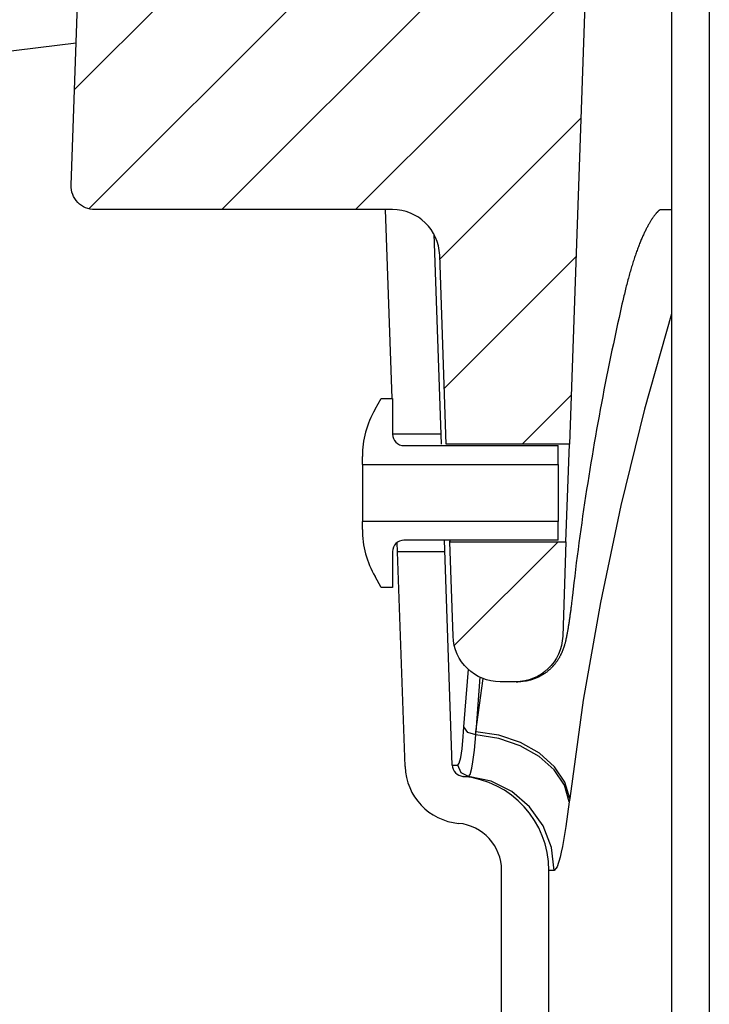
# Model space of a CAD drawing. Extents: x 1529 to 4201, y -422 to 622.
# Tile 440 of 460: x 3763.66 to 3765.48, y 499.62 to 502.22. Entities that reach past the tile are written whole.
import ezdxf

# ---------------------------------------------------------------- set-up
doc = ezdxf.new("R2010")
doc.units = 0
doc.header["$MEASUREMENT"] = 0
doc.layers.add('SPILL-BUCKET', color=1, linetype='CONTINUOUS')
doc.layers.add('TANK-SLAB', color=6, linetype='CONTINUOUS')
pattern_1 = [(45, (9741.1938, -797.75803), (-0.176776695, 0.176776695), [])]

msp = doc.modelspace()

# ---------------------------------------------------------------- hatches: boundary and pattern name
at = {"layer": 'SPILL-BUCKET'}
h = msp.add_hatch(dxfattribs=at)
h.set_pattern_fill('ANSI31', scale=2, style=0)
h.set_pattern_definition(pattern_1)
edge = h.paths.add_edge_path()
edge.add_line((3765.10184, 502.58122), (3765.16004, 502.5188))
edge.add_line((3765.16004, 502.5188), (3765.11058, 501.10235))
edge.add_line((3765.11058, 501.10235), (3764.78527, 501.10235))
edge.add_line((3764.78527, 501.10235), (3764.76783, 501.60179))
edge.add_arc((3764.64294, 501.59747), 0.12496, 361.98144, 449.98139)
edge.add_line((3764.64298, 501.72243), (3763.85615, 501.72243))
edge.add_arc((3763.85613, 501.78491), 0.06248, 178.01926, 270.01928, ccw=False)
edge.add_line((3763.79369, 501.78707), (3763.85258, 503.47341))
edge.add_arc((3763.91502, 503.47121), 0.06248, 449.98138, 537.98136, ccw=False)
edge.add_line((3763.91504, 503.53369), (3764.05688, 503.53369))
edge.add_arc((3764.05687, 503.50245), 0.03124, 359.98043, 449.98043, ccw=False)
edge.add_line((3764.0881, 503.50244), (3764.0881, 502.59621))
edge.add_arc((3764.10341, 502.59652), 0.01531, 181.18722, 271.18722)
edge.add_line((3764.10373, 502.58122), (3765.10184, 502.58122))
h = msp.add_hatch(dxfattribs=at)
h.set_pattern_fill('ANSI31', scale=2, style=0)
h.set_pattern_definition(pattern_1)
edge = h.paths.add_edge_path()
edge.add_line((3765.10154, 500.84353), (3765.09282, 500.59392))
edge.add_arc((3764.9679, 500.59828), 0.125, 270, 358.00002, ccw=False)
edge.add_line((3764.9679, 500.47328), (3764.92795, 500.47328))
edge.add_arc((3764.92795, 500.59828), 0.125, 181.99998, 270, ccw=False)
edge.add_line((3764.80302, 500.59392), (3764.79431, 500.84353))
edge.add_line((3764.79431, 500.84353), (3765.10154, 500.84353))

# ---------------------------------------------------------------- linework, layer by layer
at = {"layer": 'SPILL-BUCKET', "color": 1, "linetype": 'Continuous'}
for p, q in [((3765.38035, 502.4563), (3765.38035, 488.25874)), ((3765.48028, 502.4563), (3765.48028, 488.25874)), ((3764.64218, 501.22277), (3764.62473, 501.72243)), ((3764.75195, 501.65858), (3764.77138, 501.10235)), ((3764.59688, 501.1942), (3764.61337, 501.22277)), ((3764.61337, 501.22277), (3764.64335, 501.22277)), ((3764.64335, 501.22277), (3764.64335, 501.12824)), ((3764.67333, 501.09826), (3765.08055, 501.09826)), ((3765.08055, 501.04839), (3765.08055, 501.09826)), ((3764.5634, 501.04839), (3764.5634, 501.06929)), ((3764.5634, 501.04839), (3765.08055, 501.04839)), ((3764.5634, 501.04839), (3764.5634, 501.04265)), ((3764.5634, 501.04265), (3764.5634, 501.02629)), ((3765.08055, 501.04839), (3765.08055, 501.04265)), ((3765.08055, 501.04265), (3765.08055, 501.02629)), ((3764.5634, 501.02629), (3764.5634, 501.00182)), ((3765.08055, 501.02629), (3765.08055, 501.00182)), ((3764.5634, 501.00182), (3764.5634, 500.97294)), ((3765.08055, 501.00182), (3765.08055, 500.97294)), ((3764.5634, 500.97294), (3764.5634, 500.94407)), ((3765.08055, 500.97294), (3765.08055, 500.94407)), ((3764.5634, 500.94407), (3764.5634, 500.91959)), ((3765.08055, 500.94407), (3765.08055, 500.91959)), ((3764.5634, 500.91959), (3764.5634, 500.90324)), ((3765.08055, 500.91959), (3765.08055, 500.90324)), ((3764.5634, 500.90324), (3764.5634, 500.89749)), ((3764.5634, 500.8766), (3764.5634, 500.89749)), ((3765.08055, 500.89749), (3764.5634, 500.89749)), ((3765.08055, 500.90324), (3765.08055, 500.89749)), ((3765.08055, 500.84763), (3765.08055, 500.89749)), ((3764.67619, 500.24898), (3764.65549, 500.84174)), ((3765.08055, 500.84763), (3764.67333, 500.84763)), ((3764.80102, 500.25334), (3764.78027, 500.84763)), ((3764.7942, 500.84931), (3764.7943, 500.8442)), ((3764.7943, 500.8442), (3764.79428, 500.84508)), ((3764.64335, 500.81765), (3764.64335, 500.72311)), ((3764.61337, 500.72311), (3764.59688, 500.75168)), ((3764.64335, 500.72311), (3764.61337, 500.72311)), ((3764.93128, 499.12188), (3764.93128, 499.97457)), ((3765.05619, 499.12188), (3765.05619, 499.97457))]:
    msp.add_line(p, q, dxfattribs=at)
at = {"layer": 'SPILL-BUCKET', "color": 7}
for p, q in [((3765.34102, 501.71363), (3765.34031, 501.71282)), ((3765.34171, 501.71441), (3765.34102, 501.71363)), ((3765.34241, 501.71517), (3765.34171, 501.71441)), ((3765.34308, 501.71589), (3765.34241, 501.71517)), ((3765.34373, 501.71658), (3765.34308, 501.71589)), ((3765.34436, 501.71722), (3765.34373, 501.71658)), ((3765.34498, 501.71784), (3765.34436, 501.71722)), ((3765.34558, 501.71842), (3765.34498, 501.71784)), ((3765.34616, 501.71897), (3765.34558, 501.71842)), ((3765.3467, 501.71948), (3765.34616, 501.71897)), ((3765.34723, 501.71996), (3765.3467, 501.71948)), ((3765.34774, 501.72041), (3765.34723, 501.71996)), ((3765.3501, 501.72243), (3765.34774, 501.72041)), ((3765.3501, 501.72243), (3765.37629, 501.72243)), ((3765.35025, 501.72243), (3765.36515, 501.72243)), ((3765.36515, 501.72243), (3765.38036, 501.72243)), ((3765.37629, 501.72243), (3765.38009, 501.72243)), ((3765.32299, 501.68819), (3765.32198, 501.68648)), ((3765.324, 501.68986), (3765.32299, 501.68819)), ((3765.32499, 501.69149), (3765.324, 501.68986)), ((3765.32598, 501.69308), (3765.32499, 501.69149)), ((3765.32696, 501.69462), (3765.32598, 501.69308)), ((3765.32793, 501.69613), (3765.32696, 501.69462)), ((3765.32889, 501.69759), (3765.32793, 501.69613)), ((3765.3297, 501.69879), (3765.32889, 501.69759)), ((3765.33049, 501.69996), (3765.3297, 501.69879)), ((3765.33127, 501.70108), (3765.33049, 501.69996)), ((3765.33203, 501.70218), (3765.33127, 501.70108)), ((3765.33294, 501.70345), (3765.33203, 501.70218)), ((3765.33384, 501.70468), (3765.33294, 501.70345)), ((3765.33471, 501.70586), (3765.33384, 501.70468)), ((3765.33558, 501.70699), (3765.33471, 501.70586)), ((3765.33641, 501.70807), (3765.33558, 501.70699)), ((3765.33724, 501.70912), (3765.33641, 501.70807)), ((3765.33804, 501.71011), (3765.33724, 501.70912)), ((3765.33882, 501.71106), (3765.33804, 501.71011)), ((3765.33957, 501.71196), (3765.33882, 501.71106)), ((3765.34031, 501.71282), (3765.33957, 501.71196)), ((3765.30938, 501.66259), (3765.3083, 501.66032)), ((3765.31046, 501.66483), (3765.30938, 501.66259)), ((3765.31153, 501.66701), (3765.31046, 501.66483)), ((3765.3126, 501.66915), (3765.31153, 501.66701)), ((3765.31366, 501.67125), (3765.3126, 501.66915)), ((3765.31472, 501.6733), (3765.31366, 501.67125)), ((3765.31578, 501.67531), (3765.31472, 501.6733)), ((3765.31683, 501.67728), (3765.31578, 501.67531)), ((3765.31787, 501.67921), (3765.31683, 501.67728)), ((3765.31891, 501.68109), (3765.31787, 501.67921)), ((3765.31994, 501.68293), (3765.31891, 501.68109)), ((3765.32096, 501.68473), (3765.31994, 501.68293)), ((3765.32198, 501.68648), (3765.32096, 501.68473)), ((3765.29731, 501.63511), (3765.29619, 501.63234)), ((3765.29842, 501.63784), (3765.29731, 501.63511)), ((3765.29953, 501.64052), (3765.29842, 501.63784)), ((3765.30063, 501.64315), (3765.29953, 501.64052)), ((3765.30174, 501.64574), (3765.30063, 501.64315)), ((3765.30284, 501.64828), (3765.30174, 501.64574)), ((3765.30394, 501.65078), (3765.30284, 501.64828)), ((3765.30503, 501.65323), (3765.30394, 501.65078)), ((3765.30612, 501.65564), (3765.30503, 501.65323)), ((3765.30721, 501.658), (3765.30612, 501.65564)), ((3765.3083, 501.66032), (3765.30721, 501.658)), ((3765.28833, 501.61154), (3765.28721, 501.6084)), ((3765.28945, 501.61464), (3765.28833, 501.61154)), ((3765.29057, 501.61769), (3765.28945, 501.61464)), ((3765.29169, 501.6207), (3765.29057, 501.61769)), ((3765.29282, 501.62367), (3765.29169, 501.6207)), ((3765.29395, 501.62662), (3765.29282, 501.62367)), ((3765.29508, 501.62953), (3765.29395, 501.62662)), ((3765.29619, 501.63234), (3765.29508, 501.62953)), ((3765.27942, 501.58524), (3765.27831, 501.58176)), ((3765.28052, 501.58867), (3765.27942, 501.58524)), ((3765.28164, 501.59207), (3765.28052, 501.58867)), ((3765.28275, 501.59542), (3765.28164, 501.59207)), ((3765.28386, 501.59873), (3765.28275, 501.59542)), ((3765.28497, 501.602), (3765.28386, 501.59873)), ((3765.28609, 501.60522), (3765.28497, 501.602)), ((3765.28721, 501.6084), (3765.28609, 501.60522)), ((3765.27172, 501.55998), (3765.27064, 501.55623)), ((3765.27281, 501.5637), (3765.27172, 501.55998)), ((3765.27389, 501.56735), (3765.27281, 501.5637)), ((3765.27498, 501.57097), (3765.27389, 501.56735)), ((3765.27609, 501.57462), (3765.27498, 501.57097)), ((3765.27721, 501.57824), (3765.27609, 501.57462)), ((3765.27831, 501.58176), (3765.27721, 501.57824)), ((3765.26417, 501.53266), (3765.2631, 501.52857)), ((3765.26524, 501.5367), (3765.26417, 501.53266)), ((3765.26632, 501.5407), (3765.26524, 501.5367)), ((3765.2674, 501.54465), (3765.26632, 501.5407)), ((3765.26848, 501.54856), (3765.2674, 501.54465)), ((3765.26956, 501.55241), (3765.26848, 501.54856)), ((3765.27064, 501.55623), (3765.26956, 501.55241)), ((3765.25785, 501.50766), (3765.25682, 501.50339)), ((3765.25888, 501.51188), (3765.25785, 501.50766)), ((3765.25992, 501.51607), (3765.25888, 501.51188)), ((3765.26098, 501.52027), (3765.25992, 501.51607)), ((3765.26204, 501.52444), (3765.26098, 501.52027)), ((3765.2631, 501.52857), (3765.26204, 501.52444)), ((3765.25161, 501.48101), (3765.24954, 501.47196)), ((3765.25368, 501.49004), (3765.25161, 501.48101)), ((3765.25372, 501.49019), (3765.25368, 501.49004)), ((3765.25375, 501.49034), (3765.25372, 501.49019)), ((3765.25477, 501.49474), (3765.25375, 501.49034)), ((3765.25579, 501.49909), (3765.25477, 501.49474)), ((3765.25682, 501.50339), (3765.25579, 501.49909)), ((3765.24562, 501.45463), (3765.24175, 501.43728)), ((3765.24954, 501.47196), (3765.24562, 501.45463)), ((3765.24175, 501.43728), (3765.23792, 501.41993)), ((3765.38034, 501.44631), (3765.30892, 501.19431)), ((3765.23413, 501.40256), (3765.23038, 501.38518)), ((3765.23792, 501.41993), (3765.23413, 501.40256)), ((3765.23038, 501.38518), (3765.22668, 501.36779)), ((3765.22302, 501.35038), (3765.2194, 501.33297)), ((3765.22668, 501.36779), (3765.22302, 501.35038)), ((3765.2194, 501.33297), (3765.21582, 501.31554)), ((3765.21229, 501.29811), (3765.2088, 501.28066)), ((3765.21582, 501.31554), (3765.21229, 501.29811)), ((3765.2088, 501.28066), (3765.20536, 501.2632)), ((3765.20196, 501.24573), (3765.1986, 501.22825)), ((3765.20536, 501.2632), (3765.20196, 501.24573)), ((3765.1986, 501.22825), (3765.19529, 501.21075)), ((3765.19201, 501.19326), (3765.18879, 501.17574)), ((3765.19529, 501.21075), (3765.19201, 501.19326)), ((3765.30892, 501.19431), (3765.24623, 500.93983)), ((3765.18879, 501.17574), (3765.1856, 501.15822)), ((3765.18246, 501.14069), (3765.17937, 501.12315)), ((3765.1856, 501.15822), (3765.18246, 501.14069)), ((3764.64335, 501.12908), (3764.77044, 501.12908)), ((3765.17937, 501.12315), (3765.17631, 501.10559)), ((3765.1733, 501.08804), (3765.17034, 501.07046)), ((3765.17631, 501.10559), (3765.1733, 501.08804)), ((3765.17034, 501.07046), (3765.16742, 501.05288)), ((3765.16742, 501.05288), (3765.16454, 501.03529)), ((3765.1617, 501.0177), (3765.15891, 501.00009)), ((3765.16454, 501.03529), (3765.1617, 501.0177)), ((3765.15891, 501.00009), (3765.15617, 500.98247)), ((3765.15347, 500.96485), (3765.15081, 500.94721)), ((3765.15617, 500.98247), (3765.15347, 500.96485)), ((3765.15081, 500.94721), (3765.14819, 500.92957)), ((3765.24623, 500.93983), (3765.19236, 500.6832)), ((3765.14562, 500.91192), (3765.1431, 500.89426)), ((3765.14819, 500.92957), (3765.14562, 500.91192)), ((3765.1431, 500.89426), (3765.14062, 500.8766)), ((3765.13818, 500.85892), (3765.13579, 500.84124)), ((3765.14062, 500.8766), (3765.13818, 500.85892)), ((3765.13579, 500.84124), (3765.13344, 500.82355)), ((3764.78135, 500.8168), (3764.65636, 500.8168)), ((3765.13113, 500.80586), (3765.12887, 500.78815)), ((3765.13344, 500.82355), (3765.13113, 500.80586)), ((3765.12887, 500.78815), (3765.12666, 500.77044)), ((3765.12448, 500.75272), (3765.12236, 500.735)), ((3765.12666, 500.77044), (3765.12448, 500.75272)), ((3765.12236, 500.735), (3765.12038, 500.71819)), ((3765.11803, 500.69767), (3765.1176, 500.69395)), ((3765.11845, 500.70139), (3765.11803, 500.69767)), ((3765.12038, 500.71819), (3765.11845, 500.70139)), ((3765.115, 500.67182), (3765.11464, 500.66896)), ((3765.11535, 500.67471), (3765.115, 500.67182)), ((3765.1157, 500.67762), (3765.11535, 500.67471)), ((3765.11606, 500.68056), (3765.1157, 500.67762)), ((3765.11641, 500.68355), (3765.11606, 500.68056)), ((3765.11676, 500.68658), (3765.11641, 500.68355)), ((3765.11711, 500.68963), (3765.11676, 500.68658)), ((3765.11747, 500.69272), (3765.11711, 500.68963)), ((3765.11754, 500.69334), (3765.11747, 500.69272)), ((3765.1176, 500.69396), (3765.11754, 500.69334)), ((3765.19236, 500.6832), (3765.14738, 500.42473)), ((3765.11177, 500.647), (3765.11141, 500.64437)), ((3765.11213, 500.64965), (3765.11177, 500.647)), ((3765.1125, 500.65233), (3765.11213, 500.64965)), ((3765.11286, 500.65503), (3765.1125, 500.65233)), ((3765.11322, 500.65776), (3765.11286, 500.65503)), ((3765.11357, 500.66052), (3765.11322, 500.65776)), ((3765.11393, 500.66331), (3765.11357, 500.66052)), ((3765.11429, 500.66612), (3765.11393, 500.66331)), ((3765.11464, 500.66896), (3765.11429, 500.66612)), ((3765.10773, 500.6197), (3765.10735, 500.61735)), ((3765.10811, 500.62209), (3765.10773, 500.6197)), ((3765.10848, 500.62448), (3765.10811, 500.62209)), ((3765.10886, 500.62691), (3765.10848, 500.62448)), ((3765.10923, 500.62936), (3765.10886, 500.62691)), ((3765.1096, 500.63184), (3765.10923, 500.62936)), ((3765.10996, 500.63425), (3765.1096, 500.63184)), ((3765.11032, 500.63669), (3765.10996, 500.63425)), ((3765.11068, 500.63922), (3765.11032, 500.63669)), ((3765.11105, 500.64179), (3765.11068, 500.63922)), ((3765.11141, 500.64437), (3765.11105, 500.64179)), ((3765.10314, 500.59407), (3765.10262, 500.59153)), ((3765.1036, 500.5964), (3765.10314, 500.59407)), ((3765.10406, 500.59876), (3765.1036, 500.5964)), ((3765.10451, 500.60112), (3765.10406, 500.59876)), ((3765.10495, 500.60351), (3765.10451, 500.60112)), ((3765.10537, 500.60579), (3765.10495, 500.60351)), ((3765.10577, 500.60809), (3765.10537, 500.60579)), ((3765.10617, 500.61038), (3765.10577, 500.60809)), ((3765.10657, 500.6127), (3765.10617, 500.61038)), ((3765.10696, 500.61501), (3765.10657, 500.6127)), ((3765.10735, 500.61735), (3765.10696, 500.61501)), ((3765.09681, 500.56822), (3765.0964, 500.56691)), ((3765.09719, 500.56951), (3765.09681, 500.56822)), ((3765.0976, 500.57089), (3765.09719, 500.56951)), ((3765.09798, 500.57225), (3765.0976, 500.57089)), ((3765.09848, 500.57404), (3765.09798, 500.57225)), ((3765.09895, 500.5758), (3765.09848, 500.57404)), ((3765.0994, 500.57752), (3765.09895, 500.5758)), ((3765.09982, 500.57921), (3765.0994, 500.57752)), ((3765.1003, 500.58118), (3765.09982, 500.57921)), ((3765.10077, 500.58313), (3765.1003, 500.58118)), ((3765.10144, 500.58607), (3765.10077, 500.58313)), ((3765.10208, 500.58901), (3765.10144, 500.58607)), ((3765.10262, 500.59153), (3765.10208, 500.58901)), ((3765.08612, 500.5418), (3765.08545, 500.54053)), ((3765.08678, 500.54307), (3765.08612, 500.5418)), ((3765.08741, 500.54432), (3765.08678, 500.54307)), ((3765.08802, 500.54555), (3765.08741, 500.54432)), ((3765.08861, 500.54677), (3765.08802, 500.54555)), ((3765.08917, 500.54798), (3765.08861, 500.54677)), ((3765.08972, 500.54918), (3765.08917, 500.54798)), ((3765.09024, 500.55036), (3765.08972, 500.54918)), ((3765.09076, 500.55155), (3765.09024, 500.55036)), ((3765.09125, 500.55271), (3765.09076, 500.55155)), ((3765.09174, 500.55389), (3765.09125, 500.55271)), ((3765.0922, 500.55504), (3765.09174, 500.55389)), ((3765.09266, 500.55621), (3765.0922, 500.55504)), ((3765.0931, 500.55735), (3765.09266, 500.55621)), ((3765.09355, 500.55853), (3765.0931, 500.55735)), ((3765.09397, 500.55968), (3765.09355, 500.55853)), ((3765.09439, 500.56087), (3765.09397, 500.55968)), ((3765.0948, 500.56203), (3765.09439, 500.56087)), ((3765.09521, 500.56324), (3765.0948, 500.56203)), ((3765.09561, 500.56443), (3765.09521, 500.56324)), ((3765.09601, 500.56568), (3765.09561, 500.56443)), ((3765.0964, 500.56691), (3765.09601, 500.56568)), ((3765.06753, 500.51503), (3765.06616, 500.51354)), ((3765.06885, 500.51652), (3765.06753, 500.51503)), ((3765.07013, 500.51802), (3765.06885, 500.51652)), ((3765.07137, 500.5195), (3765.07013, 500.51802)), ((3765.07258, 500.52099), (3765.07137, 500.5195)), ((3765.07373, 500.52246), (3765.07258, 500.52099)), ((3765.07486, 500.52394), (3765.07373, 500.52246)), ((3765.07594, 500.5254), (3765.07486, 500.52394)), ((3765.07698, 500.52685), (3765.07594, 500.5254)), ((3765.07798, 500.52828), (3765.07698, 500.52685)), ((3765.07895, 500.52972), (3765.07798, 500.52828)), ((3765.07987, 500.53112), (3765.07895, 500.52972)), ((3765.08077, 500.53252), (3765.07987, 500.53112)), ((3765.08162, 500.53389), (3765.08077, 500.53252)), ((3765.08245, 500.53525), (3765.08162, 500.53389)), ((3765.08324, 500.53659), (3765.08245, 500.53525)), ((3765.08401, 500.53792), (3765.08324, 500.53659)), ((3765.08474, 500.53923), (3765.08401, 500.53792)), ((3765.08545, 500.54053), (3765.08474, 500.53923)), ((3764.83473, 500.39798), (3764.84348, 500.50665)), ((3765.03536, 500.48933), (3765.03319, 500.48814)), ((3765.03751, 500.49055), (3765.03536, 500.48933)), ((3765.03959, 500.4918), (3765.03751, 500.49055)), ((3765.04163, 500.49308), (3765.03959, 500.4918)), ((3765.04345, 500.49426), (3765.04163, 500.49308)), ((3765.04523, 500.49547), (3765.04345, 500.49426)), ((3765.04703, 500.49673), (3765.04523, 500.49547)), ((3765.0488, 500.49802), (3765.04703, 500.49673)), ((3765.05054, 500.49933), (3765.0488, 500.49802)), ((3765.05225, 500.50067), (3765.05054, 500.49933)), ((3765.05393, 500.50203), (3765.05225, 500.50067)), ((3765.05559, 500.50341), (3765.05393, 500.50203)), ((3765.0572, 500.50481), (3765.05559, 500.50341)), ((3765.05879, 500.50624), (3765.0572, 500.50481)), ((3765.06033, 500.50767), (3765.05879, 500.50624)), ((3765.06185, 500.50912), (3765.06033, 500.50767)), ((3765.06332, 500.51059), (3765.06185, 500.50912)), ((3765.06477, 500.51206), (3765.06332, 500.51059)), ((3765.06616, 500.51354), (3765.06477, 500.51206)), ((3764.87396, 500.48551), (3764.86345, 500.34143)), ((3764.86345, 500.34143), (3764.88243, 500.48185)), ((3764.96947, 500.47328), (3764.97394, 500.47328)), ((3764.99624, 500.47528), (3764.99415, 500.47492)), ((3764.99863, 500.47574), (3764.99624, 500.47528)), ((3765.00101, 500.47624), (3764.99863, 500.47574)), ((3765.00339, 500.47679), (3765.00101, 500.47624)), ((3765.00576, 500.47738), (3765.00339, 500.47679)), ((3765.00812, 500.47802), (3765.00576, 500.47738)), ((3765.01046, 500.47871), (3765.00812, 500.47802)), ((3765.0128, 500.47945), (3765.01046, 500.47871)), ((3765.01513, 500.48023), (3765.0128, 500.47945)), ((3765.01745, 500.48106), (3765.01513, 500.48023)), ((3765.01974, 500.48194), (3765.01745, 500.48106)), ((3765.02203, 500.48286), (3765.01974, 500.48194)), ((3765.0243, 500.48382), (3765.02203, 500.48286)), ((3765.02655, 500.48484), (3765.0243, 500.48382)), ((3765.02878, 500.48589), (3765.02655, 500.48484)), ((3765.031, 500.48699), (3765.02878, 500.48589)), ((3765.03319, 500.48814), (3765.031, 500.48699)), ((3765.14738, 500.42473), (3765.11134, 500.16478)), ((3764.83186, 500.35396), (3764.83473, 500.39798)), ((3764.83007, 500.3289), (3764.83099, 500.34103)), ((3764.83099, 500.34103), (3764.83186, 500.35396)), ((3764.84189, 500.33939), (3764.83186, 500.35396)), ((3764.86286, 500.33297), (3764.84189, 500.33939)), ((3764.85931, 500.29255), (3764.86286, 500.33297)), ((3764.86286, 500.33297), (3764.86345, 500.34143)), ((3764.92368, 500.32375), (3764.86286, 500.33297)), ((3764.92432, 500.33225), (3764.86345, 500.34143)), ((3764.82681, 500.29614), (3764.83007, 500.3289)), ((3764.98079, 500.30438), (3764.92368, 500.32375)), ((3764.9815, 500.31289), (3764.92432, 500.33225)), ((3765.0315, 500.28454), (3764.9815, 500.31289)), ((3764.8233, 500.27278), (3764.82681, 500.29614)), ((3764.85543, 500.26143), (3764.85931, 500.29255)), ((3765.03071, 500.27602), (3764.98079, 500.30438)), ((3765.07129, 500.2489), (3765.0315, 500.28454)), ((3764.81582, 500.25334), (3764.81951, 500.2581)), ((3764.81951, 500.2581), (3764.8233, 500.27278)), ((3764.85254, 500.24473), (3764.85543, 500.26143)), ((3765.07042, 500.2404), (3765.03071, 500.27602)), ((3764.80473, 500.25334), (3764.81582, 500.25334)), ((3764.82431, 500.23299), (3764.81582, 500.25334)), ((3764.8441, 500.22334), (3764.82431, 500.23299)), ((3765.0975, 500.19968), (3765.07042, 500.2404)), ((3765.09846, 500.20816), (3765.07129, 500.2489)), ((3764.82936, 500.22334), (3764.83305, 500.22334)), ((3764.83305, 500.22334), (3764.8441, 500.22334)), ((3764.90397, 500.21021), (3764.8441, 500.22334)), ((3764.95884, 500.18285), (3764.90397, 500.21021)), ((3765.11134, 500.16478), (3765.09846, 500.20816)), ((3765.00538, 500.1429), (3764.95884, 500.18285)), ((3765.11032, 500.15632), (3765.0975, 500.19968)), ((3765.11032, 500.15632), (3765.10149, 500.09104)), ((3765.11134, 500.16478), (3765.11032, 500.15632)), ((3765.0408, 500.09278), (3765.00538, 500.1429)), ((3765.06294, 500.03551), (3765.0408, 500.09278)), ((3765.07047, 499.97457), (3765.06294, 500.03551)), ((3765.05976, 499.97457), (3765.05619, 499.97457)), ((3765.07779, 499.98377), (3765.07047, 499.97457))]:
    msp.add_line(p, q, dxfattribs=at)
at = {"layer": 'SPILL-BUCKET', "color": 2, "linetype": 'Continuous'}
msp.add_line((3765.10154, 500.84353), (3765.11058, 501.10235), dxfattribs=at)
at = {"layer": 'SPILL-BUCKET', "color": 7, "linetype": 'Continuous'}
for p, q in [((3764.80102, 500.25334), (3764.80473, 500.25334)), ((3764.84412, 500.22334), (3764.84821, 500.2286)), ((3764.84821, 500.2286), (3764.85254, 500.24473)), ((3764.8441, 500.22334), (3764.84412, 500.22334)), ((3765.10149, 500.09104), (3765.09221, 500.0376)), ((3765.0891, 500.02286), (3765.08605, 500.00995)), ((3765.09221, 500.0376), (3765.0891, 500.02286)), ((3765.08605, 500.00995), (3765.07779, 499.98377)), ((3765.07047, 499.97457), (3765.05976, 499.97457))]:
    msp.add_line(p, q, dxfattribs=at)
at = {"layer": 'SPILL-BUCKET', "color": 2, "linetype": 'Continuous'}
msp.add_lwpolyline([(3765.10184, 502.58122), (3765.16004, 502.5188), (3765.11058, 501.10235), (3764.78527, 501.10235), (3764.76783, 501.60179, 0.404026), (3764.64298, 501.72243), (3763.85615, 501.72243, -0.4244749), (3763.79369, 501.78707), (3763.85258, 503.47341, -0.4040261), (3763.91504, 503.53369), (3764.05688, 503.53369, -0.4142136), (3764.0881, 503.50244), (3764.0881, 502.59621, 0.4142136), (3764.10373, 502.58122), (3765.10184, 502.58122)], format="xyb", dxfattribs=at)
msp.add_lwpolyline([(3765.10154, 500.84353), (3765.09282, 500.59392, -0.4040263), (3764.9679, 500.47328), (3764.92795, 500.47328, -0.4040263), (3764.80302, 500.59392), (3764.79431, 500.84353)], format="xyb", close=True, dxfattribs=at)
at = {"layer": 'SPILL-BUCKET', "color": 7}
msp.add_lwpolyline([(3764.99415, 500.47492), (3764.98252, 500.47358), (3764.97394, 500.47328)], dxfattribs=at)
at = {"layer": 'SPILL-BUCKET', "color": 1, "linetype": 'Continuous'}
for centre, radius, start, end in [((3764.81323, 501.06929), 0.24983, 150, 180), ((3764.67333, 501.12824), 0.02998, 180, 270), ((3764.81323, 500.8766), 0.24983, 180, 210), ((3764.67333, 500.81765), 0.02998, 90, 180), ((3764.83223, 500.25443), 0.15614, 182, 264.71849), ((3764.83223, 500.25443), 0.03123, 182, 264.71849), ((3764.80636, 499.97457), 0.24983, 0, 84.71849), ((3764.80636, 499.97457), 0.12491, 0, 84.71849)]:
    msp.add_arc(centre, radius, start, end, dxfattribs=at)
at = {"layer": 'TANK-SLAB', "color": 2, "linetype": 'Continuous'}
msp.add_line((3763.80682, 502.16309), (3755.83241, 501.16629), dxfattribs=at)

doc.saveas('drawing.dxf')
